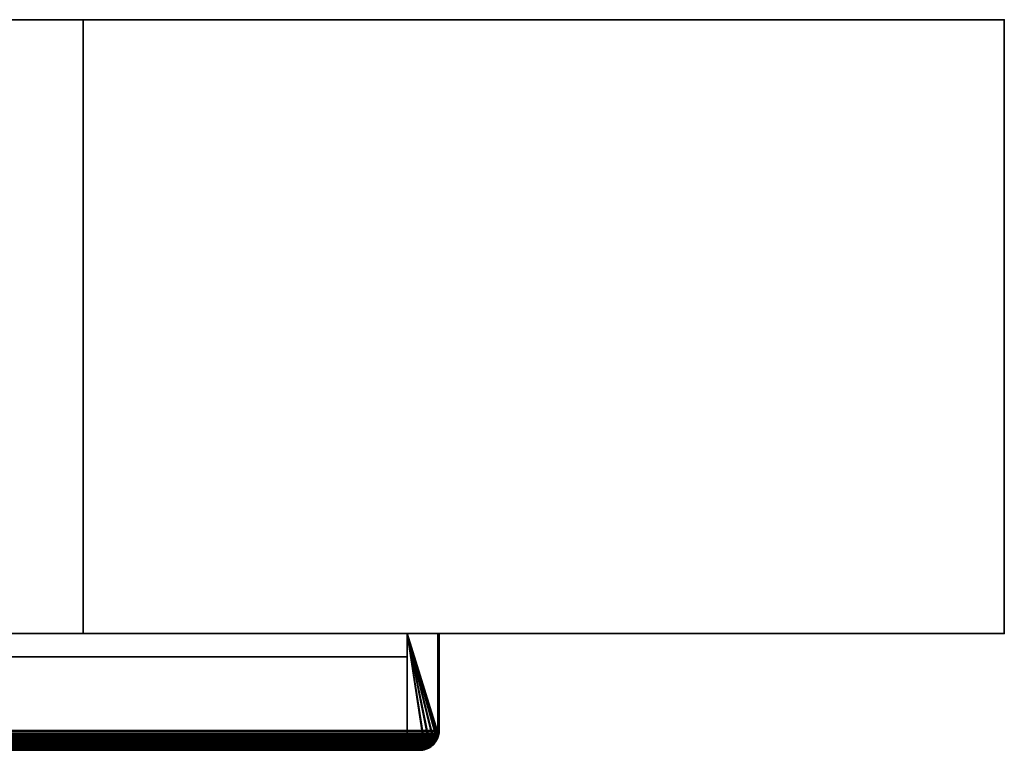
# Model space of a CAD drawing. Header units: millimetres. Extents: x -625 to 3725, y -115 to 86.
# Tile 517 of 656: x 2027 to 2187, y -33 to 86. Entities that reach past the tile are written whole.
import ezdxf

# ---------------------------------------------------------------- set-up
doc = ezdxf.new("R2010")
doc.units = ezdxf.units.MM
doc.layers.add('152', color=7, linetype='Continuous', true_color=0xffffff)

# ---------------------------------------------------------------- blocks, each defined once
blk = doc.blocks.new('UG_SURFACE_002')
at = {"layer": '152', "color": 252, "linetype": 'Continuous', "lineweight": 35}
for points in [[(813, 86, 2237), (2187, 86, 2237), (2037, 86, 2087), (963, 86, 2087)], [(2187, -14, 2237), (2187, 86, 2237), (813, 86, 2237), (813, -14, 2237)], [(963, -14, 2087), (963, 86, 2087), (2037, 86, 2087), (2037, -14, 2087)], [(2037, -14, -3), (2037, 86, -3), (2187, 86, -3), (2187, -14, -3)], [(2037, -14, 2087), (2037, 86, 2087), (2037, 86, -3), (2037, -14, -3)], [(2187, 86, 2237), (2187, 86, -3), (2037, 86, -3), (2037, 86, 2087)], [(2187, -14, -3), (2187, 86, -3), (2187, 86, 2237), (2187, -14, 2237)], [(2187, -14, 2237), (813, -14, 2237), (963, -14, 2087), (2037, -14, 2087)], [(2037, -14, 2087), (2037, -14, -3), (2187, -14, -3), (2187, -14, 2237)]]:
    blk.add_3dface(points, dxfattribs=at)
blk = doc.blocks.new('UG_SURFACE_072')
at = {"layer": '152', "color": 41, "linetype": 'Continuous', "lineweight": 35}
for points in [[(2089.75, -32.75, 2137.75), (2089.75, -17.75, 2137.75), (910.25, -17.75, 2137.75), (910.25, -32.75, 2137.75)], [(2089.75, -17.75, 2137.75), (2019.75, -17.75, 2067.75), (980.25, -17.75, 2067.75), (910.25, -17.75, 2137.75)], [(2019.75, -17.75, 2067.75), (2089.75, -17.75, 2137.75), (2089.75, -32.75, 2137.75), (2019.75, -32.75, 2067.75)], [(2019.75, -32.75, 2067.75), (2089.75, -32.75, 2137.75), (910.25, -32.75, 2137.75), (980.25, -32.75, 2067.75)]]:
    blk.add_3dface(points, dxfattribs=at)
blk = doc.blocks.new('UG_SURFACE_073')
at = {"layer": '152', "color": 14, "linetype": 'Continuous', "lineweight": 35}
for points in [[(2094.75, -14, 2142.75), (2089.75, -14, 2137.75), (910.25, -14, 2137.75), (905.25, -14, 2142.75)], [(2094.75, -29.75, 2142.75), (2094.75, -14, 2142.75), (905.25, -14, 2142.75), (905.25, -29.75, 2142.75)], [(910.25, -14, 2137.75), (2089.75, -14, 2137.75), (2089.75, -32.75, 2137.75), (910.25, -32.75, 2137.75)], [(2089.75, -14, 2137.75), (2093.39, -32.21, 2141.39), (2093.23, -32.36, 2141.23), (2092.6, -32.53, 2140.6)], [(2089.75, -14, 2137.75), (2094.52, -30.81, 2142.52), (2094.24, -31.42, 2142.24), (2094.07, -31.58, 2142.07)], [(2094.07, -31.58, 2142.07), (2093.39, -32.21, 2141.39), (2089.75, -14, 2137.75)], [(2089.75, -14, 2137.75), (2094.75, -14, 2142.75), (2094.75, -29.75, 2142.75), (2094.72, -29.98, 2142.72)], [(2094.72, -29.98, 2142.72), (2094.65, -30.53, 2142.65), (2094.52, -30.81, 2142.52), (2089.75, -14, 2137.75)], [(2092.6, -32.53, 2140.6), (2091.75, -32.75, 2139.75), (2089.75, -32.75, 2137.75), (2089.75, -14, 2137.75)], [(2094.75, -29.75, 2142.75), (905.25, -29.75, 2142.75), (905.29, -29.98, 2142.71)], [(905.29, -29.98, 2142.71), (2094.72, -29.98, 2142.72), (2094.75, -29.75, 2142.75)], [(2094.65, -30.53, 2142.65), (905.29, -29.98, 2142.71), (905.4, -30.68, 2142.6)], [(2094.65, -30.53, 2142.65), (2094.72, -29.98, 2142.72), (905.29, -29.98, 2142.71)], [(2094.65, -30.53, 2142.65), (905.4, -30.68, 2142.6), (905.47, -30.82, 2142.53)], [(905.47, -30.82, 2142.53), (2094.52, -30.81, 2142.52), (2094.65, -30.53, 2142.65)], [(2094.52, -30.81, 2142.52), (905.47, -30.82, 2142.53), (905.85, -31.55, 2142.15)], [(2094.24, -31.42, 2142.24), (2094.52, -30.81, 2142.52), (905.85, -31.55, 2142.15)], [(2094.24, -31.42, 2142.24), (905.85, -31.55, 2142.15), (905.92, -31.61, 2142.08)], [(905.92, -31.61, 2142.08), (2094.07, -31.58, 2142.07), (2094.24, -31.42, 2142.24)], [(2094.07, -31.58, 2142.07), (905.92, -31.61, 2142.08), (906.61, -32.2, 2141.39)], [(906.61, -32.2, 2141.39), (2093.39, -32.21, 2141.39), (2094.07, -31.58, 2142.07)], [(2093.39, -32.21, 2141.39), (906.61, -32.2, 2141.39), (906.81, -32.38, 2141.19)], [(2093.23, -32.36, 2141.23), (2093.39, -32.21, 2141.39), (906.81, -32.38, 2141.19)], [(2093.23, -32.36, 2141.23), (906.81, -32.38, 2141.19), (907.4, -32.53, 2140.6)], [(907.4, -32.53, 2140.6), (2092.6, -32.53, 2140.6), (2093.23, -32.36, 2141.23)], [(2092.6, -32.53, 2140.6), (907.4, -32.53, 2140.6), (908.25, -32.75, 2139.75)], [(908.25, -32.75, 2139.75), (2091.75, -32.75, 2139.75), (2092.6, -32.53, 2140.6)], [(2089.75, -32.75, 2137.75), (2091.75, -32.75, 2139.75), (908.25, -32.75, 2139.75), (910.25, -32.75, 2137.75)]]:
    blk.add_3dface(points, dxfattribs=at)
blk = doc.blocks.new('UG_SURFACE_075')
at = {"layer": '152', "color": 7, "linetype": 'Continuous', "lineweight": 35}
for points in [[(2095, -29.75, 2143), (2095, -14, 2143), (905, -14, 2143), (905, -29.75, 2143)], [(2094.75, -14, 2142.75), (905.25, -14, 2142.75), (905, -14, 2143), (2095, -14, 2143)], [(905.25, -29.75, 2142.75), (905.25, -14, 2142.75), (2094.75, -14, 2142.75), (2094.75, -29.75, 2142.75)], [(2094.75, -29.75, 2142.75), (2094.75, -14, 2142.75), (2095, -14, 2143), (2095, -29.75, 2143)], [(2094.94, -30.37, 2142.94), (905, -29.75, 2143), (905.11, -30.6, 2142.89)], [(2094.94, -30.37, 2142.94), (2095, -29.75, 2143), (905, -29.75, 2143)], [(2094.94, -30.37, 2142.94), (905.11, -30.6, 2142.89), (905.17, -30.74, 2142.83)], [(905.17, -30.74, 2142.83), (2094.82, -30.74, 2142.82), (2094.94, -30.37, 2142.94)], [(905.26, -30.01, 2142.74), (905.25, -29.75, 2142.75), (2094.75, -29.75, 2142.75)], [(905.26, -30.01, 2142.74), (2094.75, -29.75, 2142.75), (2094.7, -30.32, 2142.7)], [(905.26, -30.01, 2142.74), (2094.7, -30.32, 2142.7), (2094.52, -30.84, 2142.52)], [(2094.52, -30.84, 2142.52), (905.46, -30.85, 2142.54), (905.26, -30.01, 2142.74)], [(2094.52, -30.84, 2142.52), (2094.7, -30.32, 2142.7), (2094.94, -30.37, 2142.94), (2094.82, -30.74, 2142.82)], [(2095, -29.75, 2143), (2094.94, -30.37, 2142.94), (2094.7, -30.32, 2142.7), (2094.75, -29.75, 2142.75)], [(2094.82, -30.74, 2142.82), (905.17, -30.74, 2142.83), (905.42, -31.35, 2142.58)], [(2094.68, -31.16, 2142.68), (2094.82, -30.74, 2142.82), (905.42, -31.35, 2142.58)], [(2094.68, -31.16, 2142.68), (905.42, -31.35, 2142.58), (905.64, -31.62, 2142.36)], [(905.46, -30.85, 2142.54), (2094.52, -30.84, 2142.52), (2094.45, -31.05, 2142.45)], [(2094.45, -31.05, 2142.45), (2093.96, -31.78, 2141.96), (905.46, -30.85, 2142.54)], [(905.46, -30.87, 2142.53), (905.46, -30.85, 2142.54), (2093.96, -31.78, 2141.96)], [(2093.96, -31.78, 2141.96), (906.07, -31.82, 2141.93), (905.46, -30.87, 2142.53)], [(905.64, -31.62, 2142.36), (2094.36, -31.63, 2142.36), (2094.68, -31.16, 2142.68)], [(2094.14, -31.95, 2142.14), (905.64, -31.62, 2142.36), (906.06, -32.15, 2141.94)], [(2094.14, -31.95, 2142.14), (2094.36, -31.63, 2142.36), (905.64, -31.62, 2142.36)], [(2094.14, -31.95, 2142.14), (906.06, -32.15, 2141.94), (906.35, -32.33, 2141.65)], [(906.13, -31.86, 2141.87), (906.07, -31.82, 2141.93), (2093.96, -31.78, 2141.96)], [(2093.96, -31.78, 2141.96), (2093.86, -31.85, 2141.86), (906.13, -31.86, 2141.87)], [(907.04, -32.49, 2140.96), (906.13, -31.86, 2141.87), (2093.86, -31.85, 2141.86)], [(906.35, -32.33, 2141.65), (2093.64, -32.33, 2141.64), (2094.14, -31.95, 2142.14)], [(907.04, -32.49, 2140.96), (2093.86, -31.85, 2141.86), (2093.11, -32.42, 2141.11)], [(2093.64, -32.33, 2141.64), (2093.22, -32.65, 2141.22), (2093.11, -32.42, 2141.11), (2093.86, -31.85, 2141.86)], [(2093.86, -31.85, 2141.86), (2093.96, -31.78, 2141.96), (2094.14, -31.95, 2142.14), (2093.64, -32.33, 2141.64)], [(2093.96, -31.78, 2141.96), (2094.45, -31.05, 2142.45), (2094.68, -31.16, 2142.68), (2094.36, -31.63, 2142.36)], [(2094.36, -31.63, 2142.36), (2094.14, -31.95, 2142.14), (2093.96, -31.78, 2141.96)], [(2094.82, -30.74, 2142.82), (2094.68, -31.16, 2142.68), (2094.45, -31.05, 2142.45), (2094.52, -30.84, 2142.52)], [(2093.64, -32.33, 2141.64), (906.35, -32.33, 2141.65), (907.16, -32.81, 2140.84)], [(907.15, -32.52, 2140.85), (907.04, -32.49, 2140.96), (2093.11, -32.42, 2141.11)], [(2093.11, -32.42, 2141.11), (2092.85, -32.49, 2140.85), (907.15, -32.52, 2140.85)], [(908.24, -32.75, 2139.76), (907.15, -32.52, 2140.85), (2092.85, -32.49, 2140.85)], [(2093.22, -32.65, 2141.22), (2093.64, -32.33, 2141.64), (907.16, -32.81, 2140.84)], [(2093.22, -32.65, 2141.22), (907.16, -32.81, 2140.84), (907.25, -32.83, 2140.75)], [(907.25, -32.83, 2140.75), (2092.74, -32.76, 2140.74), (2093.22, -32.65, 2141.22)], [(2092.74, -32.76, 2140.74), (907.25, -32.83, 2140.75), (908.25, -33, 2139.75)], [(908.25, -32.75, 2139.75), (908.24, -32.75, 2139.76), (2092.85, -32.49, 2140.85)], [(2092.85, -32.49, 2140.85), (2091.75, -32.75, 2139.75), (908.25, -32.75, 2139.75)], [(2017.75, -32.75, 2065.75), (982.25, -32.75, 2065.75), (908.25, -32.75, 2139.75), (2091.75, -32.75, 2139.75)], [(908.25, -33, 2139.75), (2091.75, -33, 2139.75), (2092.74, -32.76, 2140.74)], [(2017.75, -33, 2065.75), (2091.75, -33, 2139.75), (908.25, -33, 2139.75), (982.25, -33, 2065.75)], [(2017.75, -32.75, 2065.75), (2091.75, -32.75, 2139.75), (2091.75, -33, 2139.75), (2017.75, -33, 2065.75)], [(2092.74, -32.76, 2140.74), (2091.75, -33, 2139.75), (2091.75, -32.75, 2139.75), (2092.85, -32.49, 2140.85)], [(2092.85, -32.49, 2140.85), (2093.11, -32.42, 2141.11), (2093.22, -32.65, 2141.22), (2092.74, -32.76, 2140.74)]]:
    blk.add_3dface(points, dxfattribs=at)
blk = doc.blocks.new('UG_SURFACE_077')
at = {"layer": '152', "color": 7, "linetype": 'Continuous', "lineweight": 35}
for points in [[(2014.75, -29.75, 2062.75), (2014.75, 8.25, 2062.75), (2014.5, 8.25, 2062.5), (2014.5, -29.75, 2062.5)], [(2014.5, 8.25, 2062.5), (2014.75, 8.25, 2062.75), (2014.75, 8.25, -3), (2014.5, 8.25, -3)], [(2014.5, 8.25, -3), (2014.75, 8.25, -3), (2014.75, -29.75, -3), (2014.5, -29.75, -3)], [(2014.5, 8.25, -3), (2014.5, -29.75, -3), (2014.5, -29.75, 2062.5), (2014.5, 8.25, 2062.5)], [(2014.75, 8.25, 2062.75), (2014.75, -29.75, 2062.75), (2014.75, -29.75, -3), (2014.75, 8.25, -3)], [(2094.75, -14, 2142.75), (2095, -14, 2143), (2095, -14, -3), (2094.75, -14, -3)], [(2094.75, -29.75, -3), (2094.75, -14, -3), (2095, -14, -3), (2095, -29.75, -3)], [(2094.75, -29.75, 2142.75), (2094.75, -14, 2142.75), (2094.75, -14, -3), (2094.75, -29.75, -3)], [(2095, -29.75, 2143), (2095, -14, 2143), (2094.75, -14, 2142.75), (2094.75, -29.75, 2142.75)], [(2095, -29.75, -3), (2095, -14, -3), (2095, -14, 2143), (2095, -29.75, 2143)], [(2014.75, -29.75, -3), (2014.94, -30.65, -3), (2014.69, -30.73, -3), (2014.5, -29.75, -3)], [(2014.5, -29.75, 2062.5), (2014.61, -30.6, 2062.61), (2014.8, -30.32, 2062.8), (2014.75, -29.75, 2062.75)], [(2014.61, -30.6, 2062.61), (2014.5, -29.75, -3), (2014.69, -30.73, -3)], [(2014.61, -30.6, 2062.61), (2014.5, -29.75, 2062.5), (2014.5, -29.75, -3)], [(2014.98, -30.84, 2062.98), (2014.8, -30.32, 2062.8), (2014.61, -30.6, 2062.61), (2014.76, -30.92, 2062.76)], [(2014.98, -30.85, -3), (2014.94, -30.65, -3), (2014.75, -29.75, 2062.75)], [(2014.75, -29.75, 2062.75), (2014.8, -30.32, 2062.8), (2014.98, -30.85, -3)], [(2014.94, -30.65, -3), (2014.75, -29.75, -3), (2014.75, -29.75, 2062.75)], [(2014.8, -30.32, 2062.8), (2014.98, -30.84, 2062.98), (2014.98, -30.85, -3)], [(2094.75, -29.75, -3), (2094.72, -29.91, -3), (2094.52, -30.84, 2142.52)], [(2094.52, -30.84, 2142.52), (2094.65, -30.54, 2142.65), (2094.75, -29.75, -3)], [(2094.52, -30.84, 2142.52), (2094.72, -29.91, -3), (2094.55, -30.78, -3)], [(2094.55, -30.78, -3), (2094.72, -29.91, -3), (2094.97, -29.93, -3), (2094.79, -30.86, -3)], [(2094.65, -30.54, 2142.65), (2094.75, -29.75, 2142.75), (2094.75, -29.75, -3)], [(2094.75, -29.75, 2142.75), (2094.65, -30.54, 2142.65), (2094.84, -30.76, 2142.84), (2095, -29.75, 2143)], [(2094.72, -29.91, -3), (2094.75, -29.75, -3), (2095, -29.75, -3), (2094.97, -29.93, -3)], [(2095, -29.75, 2143), (2094.78, -30.94, -3), (2094.79, -30.86, -3)], [(2094.78, -30.94, -3), (2095, -29.75, 2143), (2094.84, -30.76, 2142.84)], [(2095, -29.75, 2143), (2094.79, -30.86, -3), (2094.97, -29.93, -3)], [(2094.97, -29.93, -3), (2095, -29.75, -3), (2095, -29.75, 2143)], [(2014.69, -30.73, -3), (2014.76, -30.92, 2062.76), (2014.61, -30.6, 2062.61)], [(2014.74, -30.94, -3), (2014.69, -30.73, -3), (2014.94, -30.65, -3), (2014.98, -30.85, -3)], [(2014.69, -30.73, -3), (2014.74, -30.94, -3), (2014.76, -30.92, 2062.76)], [(2014.98, -30.85, -3), (2014.99, -30.93, -3), (2014.74, -30.99, -3), (2014.74, -30.94, -3)], [(2015.05, -31.56, 2063.05), (2014.76, -30.92, 2062.76), (2014.74, -30.94, -3)], [(2014.99, -30.93, -3), (2015.35, -31.45, -3), (2015.15, -31.59, -3), (2014.74, -30.99, -3)], [(2015.05, -31.56, 2063.05), (2014.74, -30.94, -3), (2014.74, -30.99, -3)], [(2015.49, -31.97, 2063.49), (2014.74, -30.99, -3), (2015.15, -31.59, -3)], [(2014.74, -30.99, -3), (2015.49, -31.97, 2063.49), (2015.05, -31.56, 2063.05)], [(2014.76, -30.92, 2062.76), (2015.05, -31.05, 2063.05), (2014.98, -30.84, 2062.98)], [(2015.05, -31.05, 2063.05), (2014.76, -30.92, 2062.76), (2015.05, -31.56, 2063.05)], [(2015.63, -31.87, -3), (2015.35, -31.45, -3), (2014.98, -30.84, 2062.98)], [(2014.98, -30.84, 2062.98), (2015.05, -31.05, 2063.05), (2015.63, -31.87, -3)], [(2015.35, -31.45, -3), (2014.99, -30.93, -3), (2014.98, -30.84, 2062.98)], [(2014.99, -30.93, -3), (2014.98, -30.85, -3), (2014.98, -30.84, 2062.98)], [(2015.63, -31.87, -3), (2015.05, -31.05, 2063.05), (2015.54, -31.78, 2063.54)], [(2015.05, -31.56, 2063.05), (2015.49, -31.97, 2063.49), (2015.54, -31.78, 2063.54), (2015.05, -31.05, 2063.05)], [(2015.45, -32.05, -3), (2015.15, -31.59, -3), (2015.35, -31.45, -3), (2015.63, -31.87, -3)], [(2015.15, -31.59, -3), (2015.45, -32.05, -3), (2015.49, -31.97, 2063.49)], [(2015.63, -31.87, -3), (2015.95, -32.08, -3), (2015.81, -32.28, -3), (2015.45, -32.05, -3)], [(2016.15, -32.58, 2064.15), (2015.49, -31.97, 2063.49), (2015.45, -32.05, -3)], [(2016.15, -32.58, 2064.15), (2015.45, -32.05, -3), (2015.81, -32.28, -3)], [(2015.64, -31.85, 2063.64), (2015.54, -31.78, 2063.54), (2015.49, -31.97, 2063.49)], [(2015.49, -31.97, 2063.49), (2016.15, -32.58, 2064.15), (2016.39, -32.42, 2064.39), (2015.64, -31.85, 2063.64)], [(2015.54, -31.78, 2063.54), (2015.64, -31.85, 2063.64), (2015.63, -31.87, -3)], [(2015.95, -32.08, -3), (2015.63, -31.87, -3), (2015.64, -31.85, 2063.64)], [(2016.65, -32.54, -3), (2015.95, -32.08, -3), (2015.64, -31.85, 2063.64)], [(2015.64, -31.85, 2063.64), (2016.39, -32.42, 2064.39), (2016.65, -32.54, -3)], [(2092.85, -32.52, 2140.85), (2093.77, -31.97, 2141.77), (2093.45, -32.15, -3)], [(2093.31, -32.6, 2141.31), (2094.02, -31.98, 2142.02), (2093.77, -31.97, 2141.77), (2092.85, -32.52, 2140.85)], [(2094.05, -32.05, -3), (2094.02, -31.98, 2142.02), (2093.31, -32.6, 2141.31)], [(2093.31, -32.6, 2141.31), (2093.59, -32.35, -3), (2094.05, -32.05, -3)], [(2093.87, -31.87, -3), (2093.45, -32.15, -3), (2093.77, -31.97, 2141.77)], [(2094.05, -32.05, -3), (2093.59, -32.35, -3), (2093.45, -32.15, -3), (2093.87, -31.87, -3)], [(2093.77, -31.97, 2141.77), (2093.86, -31.85, 2141.86), (2093.87, -31.87, -3)], [(2093.86, -31.85, 2141.86), (2093.77, -31.97, 2141.77), (2094.02, -31.98, 2142.02)], [(2094.54, -30.85, -3), (2094.08, -31.55, -3), (2093.86, -31.85, 2141.86)], [(2093.86, -31.85, 2141.86), (2094.36, -31.22, 2142.36), (2094.54, -30.85, -3)], [(2094.02, -31.98, 2142.02), (2094.35, -31.7, 2142.35), (2094.36, -31.22, 2142.36), (2093.86, -31.85, 2141.86)], [(2094.08, -31.55, -3), (2093.87, -31.87, -3), (2093.86, -31.85, 2141.86)], [(2093.87, -31.87, -3), (2094.08, -31.55, -3), (2094.28, -31.7, -3), (2094.05, -32.05, -3)], [(2094.28, -31.7, -3), (2094.35, -31.7, 2142.35), (2094.02, -31.98, 2142.02)], [(2094.02, -31.98, 2142.02), (2094.05, -32.05, -3), (2094.28, -31.7, -3)], [(2094.77, -30.95, -3), (2094.28, -31.7, -3), (2094.08, -31.55, -3), (2094.54, -30.85, -3)], [(2094.35, -31.7, 2142.35), (2094.28, -31.7, -3), (2094.77, -30.95, -3)], [(2094.52, -30.84, 2142.52), (2094.36, -31.22, 2142.36), (2094.35, -31.7, 2142.35), (2094.75, -30.93, 2142.75)], [(2094.77, -30.95, -3), (2094.75, -30.93, 2142.75), (2094.35, -31.7, 2142.35)], [(2094.36, -31.22, 2142.36), (2094.52, -30.84, 2142.52), (2094.54, -30.85, -3)], [(2094.75, -30.93, 2142.75), (2094.84, -30.76, 2142.84), (2094.65, -30.54, 2142.65), (2094.52, -30.84, 2142.52)], [(2094.55, -30.78, -3), (2094.54, -30.85, -3), (2094.52, -30.84, 2142.52)], [(2094.54, -30.85, -3), (2094.54, -30.85, -3), (2094.52, -30.84, 2142.52)], [(2094.54, -30.85, -3), (2094.55, -30.78, -3), (2094.79, -30.86, -3), (2094.78, -30.94, -3)], [(2094.54, -30.85, -3), (2094.54, -30.85, -3), (2094.78, -30.94, -3), (2094.77, -30.95, -3)], [(2094.78, -30.94, -3), (2094.84, -30.76, 2142.84), (2094.75, -30.93, 2142.75)], [(2094.75, -30.93, 2142.75), (2094.77, -30.95, -3), (2094.78, -30.94, -3)], [(2016.55, -32.77, -3), (2015.81, -32.28, -3), (2015.95, -32.08, -3), (2016.65, -32.54, -3)], [(2015.81, -32.28, -3), (2016.56, -32.69, 2064.56), (2016.15, -32.58, 2064.15)], [(2015.81, -32.28, -3), (2016.55, -32.77, -3), (2016.56, -32.69, 2064.56)], [(2016.65, -32.49, 2064.65), (2016.39, -32.42, 2064.39), (2016.15, -32.58, 2064.15), (2016.56, -32.69, 2064.56)], [(2016.39, -32.42, 2064.39), (2016.65, -32.49, 2064.65), (2016.65, -32.54, -3)], [(2016.65, -32.54, -3), (2016.56, -32.78, -3), (2016.55, -32.77, -3)], [(2016.65, -32.54, -3), (2016.65, -32.54, -3), (2016.55, -32.77, -3)], [(2016.56, -32.69, 2064.56), (2016.55, -32.77, -3), (2016.56, -32.78, -3)], [(2016.56, -32.69, 2064.56), (2017.75, -33, 2065.75), (2017.75, -32.75, 2065.75), (2016.65, -32.49, 2064.65)], [(2016.65, -32.54, -3), (2016.72, -32.55, -3), (2016.64, -32.79, -3), (2016.56, -32.78, -3)], [(2016.64, -32.79, -3), (2017.75, -33, 2065.75), (2016.56, -32.69, 2064.56)], [(2016.56, -32.69, 2064.56), (2016.56, -32.78, -3), (2016.64, -32.79, -3)], [(2016.72, -32.55, -3), (2017.59, -32.72, -3), (2017.57, -32.97, -3), (2016.64, -32.79, -3)], [(2017.75, -33, 2065.75), (2016.64, -32.79, -3), (2017.57, -32.97, -3)], [(2016.65, -32.49, 2064.65), (2016.72, -32.55, -3), (2016.65, -32.54, -3)], [(2016.65, -32.49, 2064.65), (2017.59, -32.72, -3), (2016.72, -32.55, -3)], [(2016.65, -32.54, -3), (2016.65, -32.54, -3), (2016.65, -32.49, 2064.65)], [(2017.75, -32.75, -3), (2017.59, -32.72, -3), (2016.65, -32.49, 2064.65)], [(2016.65, -32.49, 2064.65), (2017.75, -32.75, 2065.75), (2017.75, -32.75, -3)], [(2017.59, -32.72, -3), (2017.75, -32.75, -3), (2017.75, -33, -3), (2017.57, -32.97, -3)], [(2017.57, -32.97, -3), (2017.75, -33, -3), (2017.75, -33, 2065.75)], [(2017.75, -32.75, 2065.75), (2091.75, -32.75, 2139.75), (2091.75, -32.75, -3), (2017.75, -32.75, -3)], [(2017.75, -32.75, -3), (2091.75, -32.75, -3), (2091.75, -33, -3), (2017.75, -33, -3)], [(2091.75, -32.75, 2139.75), (2017.75, -32.75, 2065.75), (2017.75, -33, 2065.75), (2091.75, -33, 2139.75)], [(2017.75, -33, 2065.75), (2017.75, -33, -3), (2091.75, -33, -3), (2091.75, -33, 2139.75)], [(2092.65, -32.56, -3), (2091.75, -32.75, -3), (2091.75, -32.75, 2139.75)], [(2091.75, -32.75, 2139.75), (2092.76, -32.58, 2140.76), (2092.65, -32.56, -3)], [(2091.75, -32.75, -3), (2092.65, -32.56, -3), (2092.73, -32.81, -3), (2091.75, -33, -3)], [(2091.75, -33, 2139.75), (2092.94, -32.7, 2140.94), (2092.76, -32.58, 2140.76), (2091.75, -32.75, 2139.75)], [(2092.73, -32.81, -3), (2092.94, -32.7, 2140.94), (2091.75, -33, 2139.75)], [(2091.75, -33, 2139.75), (2091.75, -33, -3), (2092.73, -32.81, -3)], [(2092.85, -32.52, -3), (2092.65, -32.56, -3), (2092.76, -32.58, 2140.76)], [(2092.94, -32.76, -3), (2092.73, -32.81, -3), (2092.65, -32.56, -3), (2092.85, -32.52, -3)], [(2092.73, -32.81, -3), (2092.94, -32.76, -3), (2092.94, -32.7, 2140.94)], [(2092.76, -32.58, 2140.76), (2092.85, -32.52, 2140.85), (2092.85, -32.52, -3)], [(2092.85, -32.52, 2140.85), (2092.76, -32.58, 2140.76), (2092.94, -32.7, 2140.94)], [(2093.45, -32.15, -3), (2092.93, -32.51, -3), (2092.85, -32.52, 2140.85)], [(2092.93, -32.51, -3), (2092.85, -32.52, -3), (2092.85, -32.52, 2140.85)], [(2092.85, -32.52, -3), (2092.93, -32.51, -3), (2092.99, -32.76, -3), (2092.94, -32.76, -3)], [(2092.85, -32.52, 2140.85), (2092.94, -32.7, 2140.94), (2093.31, -32.6, 2141.31)], [(2092.93, -32.51, -3), (2093.45, -32.15, -3), (2093.59, -32.35, -3), (2092.99, -32.76, -3)], [(2092.99, -32.76, -3), (2093.31, -32.6, 2141.31), (2092.94, -32.7, 2140.94)], [(2092.94, -32.7, 2140.94), (2092.94, -32.76, -3), (2092.99, -32.76, -3)], [(2092.99, -32.76, -3), (2093.59, -32.35, -3), (2093.31, -32.6, 2141.31)]]:
    blk.add_3dface(points, dxfattribs=at)
blk = doc.blocks.new('UG_SURFACE_078')
at = {"layer": '152', "color": 41, "linetype": 'Continuous', "lineweight": 35}
for points in [[(2089.75, -17.75, 2137.75), (2089.75, -17.75, -3), (2019.75, -17.75, -3), (2019.75, -17.75, 2067.75)], [(2019.75, -17.75, -3), (2019.75, -32.75, -3), (2019.75, -32.75, 2067.75), (2019.75, -17.75, 2067.75)], [(2089.75, -32.75, -3), (2019.75, -32.75, -3), (2019.75, -17.75, -3), (2089.75, -17.75, -3)], [(2019.75, -32.75, 2067.75), (2089.75, -32.75, 2137.75), (2089.75, -17.75, 2137.75), (2019.75, -17.75, 2067.75)], [(2089.75, -32.75, -3), (2089.75, -17.75, -3), (2089.75, -17.75, 2137.75), (2089.75, -32.75, 2137.75)], [(2019.75, -32.75, 2067.75), (2019.75, -32.75, -3), (2089.75, -32.75, -3), (2089.75, -32.75, 2137.75)]]:
    blk.add_3dface(points, dxfattribs=at)
blk = doc.blocks.new('UG_SURFACE_079')
at = {"layer": '152', "color": 14, "linetype": 'Continuous', "lineweight": 35}
for points in [[(2089.75, -14, 2137.75), (2089.75, -14, -3), (2089.75, -32.75, -3), (2089.75, -32.75, 2137.75)], [(2089.75, -14, -3), (2093.5, -32.12, -3), (2092.9, -32.52, -3), (2092.7, -32.56, -3)], [(2089.75, -14, -3), (2094.75, -14, -3), (2094.75, -29.75, -3), (2094.71, -29.93, -3)], [(2089.75, -14, -3), (2094.12, -31.5, -3), (2093.87, -31.87, -3), (2093.5, -32.12, -3)], [(2094.71, -29.93, -3), (2094.56, -30.72, -3), (2089.75, -14, -3)], [(2094.56, -30.72, -3), (2094.52, -30.9, -3), (2094.12, -31.5, -3), (2089.75, -14, -3)], [(2092.7, -32.56, -3), (2091.75, -32.75, -3), (2089.75, -32.75, -3), (2089.75, -14, -3)], [(2089.75, -14, 2137.75), (2094.58, -30.72, 2142.58), (2094.6, -30.68, 2142.6), (2094.72, -29.93, 2142.72)], [(2089.75, -14, 2137.75), (2089.75, -32.75, 2137.75), (2091.75, -32.75, 2139.75), (2092.69, -32.51, 2140.69)], [(2089.75, -14, 2137.75), (2094.16, -31.53, 2142.16), (2094.58, -30.72, 2142.58)], [(2092.69, -32.51, 2140.69), (2093.19, -32.38, 2141.19), (2093.51, -32.1, 2141.51), (2089.75, -14, 2137.75)], [(2093.51, -32.1, 2141.51), (2094.15, -31.55, 2142.15), (2094.16, -31.53, 2142.16), (2089.75, -14, 2137.75)], [(2094.72, -29.93, 2142.72), (2094.75, -29.75, 2142.75), (2094.75, -14, 2142.75), (2089.75, -14, 2137.75)], [(2094.75, -14, 2142.75), (2094.75, -14, -3), (2089.75, -14, -3), (2089.75, -14, 2137.75)], [(2094.75, -29.75, -3), (2094.75, -14, -3), (2094.75, -14, 2142.75), (2094.75, -29.75, 2142.75)], [(2094.58, -30.72, 2142.58), (2094.56, -30.72, -3), (2094.71, -29.93, -3)], [(2094.71, -29.93, -3), (2094.6, -30.68, 2142.6), (2094.58, -30.72, 2142.58)], [(2094.71, -29.93, -3), (2094.72, -29.93, 2142.72), (2094.6, -30.68, 2142.6)], [(2094.72, -29.93, 2142.72), (2094.71, -29.93, -3), (2094.75, -29.75, -3)], [(2094.75, -29.75, -3), (2094.75, -29.75, 2142.75), (2094.72, -29.93, 2142.72)], [(2093.51, -32.1, 2141.51), (2093.5, -32.12, -3), (2093.87, -31.87, -3)], [(2094.12, -31.5, -3), (2094.15, -31.55, 2142.15), (2093.51, -32.1, 2141.51)], [(2093.51, -32.1, 2141.51), (2093.87, -31.87, -3), (2094.12, -31.5, -3)], [(2094.16, -31.53, 2142.16), (2094.12, -31.5, -3), (2094.52, -30.9, -3)], [(2094.12, -31.5, -3), (2094.16, -31.53, 2142.16), (2094.15, -31.55, 2142.15)], [(2094.52, -30.9, -3), (2094.58, -30.72, 2142.58), (2094.16, -31.53, 2142.16)], [(2094.52, -30.9, -3), (2094.56, -30.72, -3), (2094.58, -30.72, 2142.58)], [(2089.75, -32.75, 2137.75), (2089.75, -32.75, -3), (2091.75, -32.75, -3), (2091.75, -32.75, 2139.75)], [(2092.7, -32.56, -3), (2092.69, -32.51, 2140.69), (2091.75, -32.75, 2139.75)], [(2091.75, -32.75, 2139.75), (2091.75, -32.75, -3), (2092.7, -32.56, -3)], [(2093.5, -32.12, -3), (2093.19, -32.38, 2141.19), (2092.69, -32.51, 2140.69)], [(2092.69, -32.51, 2140.69), (2092.9, -32.52, -3), (2093.5, -32.12, -3)], [(2092.69, -32.51, 2140.69), (2092.7, -32.56, -3), (2092.9, -32.52, -3)], [(2093.5, -32.12, -3), (2093.51, -32.1, 2141.51), (2093.19, -32.38, 2141.19)]]:
    blk.add_3dface(points, dxfattribs=at)

msp = doc.modelspace()

# ---------------------------------------------------------------- linework, layer by layer
at = {"layer": '152', "color": 251, "linetype": 'Continuous', "lineweight": -3, "true_color": 0x636466}
for p, q in [((2187, 86, 2237), (813, 86, 2237)), ((963, 86, 2087), (2037, 86, 2087)), ((2037, 86, 2087), (2037, 86, -3)), ((2037, 86, 2087), (2037, -14, 2087)), ((2037, 86, -3), (2187, 86, -3)), ((2037, 86, -3), (2037, -14, -3)), ((2187, 86, -3), (2187, -14, -3)), ((2187, 86, 2237), (2187, -14, 2237)), ((2187, 86, -3), (2187, 86, 2237)), ((2187, -14, 2237), (813, -14, 2237)), ((2095, -14, 2143), (905, -14, 2143)), ((2094.75, -14, 2142.75), (905.25, -14, 2142.75)), ((2094.75, -14, 2142.75), (905.25, -14, 2142.75)), ((2089.75, -14, 2137.75), (910.25, -14, 2137.75)), ((963, -14, 2087), (2037, -14, 2087)), ((2037, -14, 2087), (2037, -14, -3)), ((2037, -14, -3), (2187, -14, -3)), ((2089.75, -14, 2137.75), (2089.75, -32.75, 2137.75)), ((2089.75, -14, -3), (2094.75, -14, -3)), ((2089.75, -14, -3), (2089.75, -14, 2137.75)), ((2089.75, -14, 2137.75), (2089.75, -32.75, 2137.75)), ((2089.75, -14, -3), (2089.75, -32.75, -3)), ((2094.75, -14, 2142.75), (2089.75, -14, 2137.75)), ((2089.75, -14, 2137.75), (2094.75, -14, 2142.75)), ((2094.75, -29.75, 2142.75), (2094.75, -14, 2142.75)), ((2094.75, -29.75, 2142.75), (2094.75, -14, 2142.75)), ((2094.75, -14, -3), (2094.75, -14, 2142.75)), ((2094.75, -29.75, -3), (2094.75, -14, -3)), ((2094.75, -29.75, 2142.75), (2094.75, -14, 2142.75)), ((2094.75, -29.75, -3), (2094.75, -14, -3)), ((2094.75, -14, -3), (2094.75, -14, 2142.75)), ((2095, -14, 2143), (2094.75, -14, 2142.75)), ((2094.75, -29.75, 2142.75), (2094.75, -14, 2142.75)), ((2094.75, -14, 2142.75), (2095, -14, 2143)), ((2095, -14, -3), (2094.75, -14, -3)), ((2095, -14, -3), (2095, -14, 2143)), ((2095, -29.75, 2143), (2095, -14, 2143)), ((2095, -29.75, 2143), (2095, -14, 2143)), ((2095, -29.75, -3), (2095, -14, -3)), ((2187, -14, -3), (2187, -14, 2237)), ((2089.75, -17.75, 2137.75), (910.25, -17.75, 2137.75)), ((2089.75, -17.75, 2137.75), (2019.75, -17.75, 2067.75)), ((2019.75, -17.75, 2067.75), (2089.75, -17.75, 2137.75)), ((2019.75, -17.75, -3), (2089.75, -17.75, -3)), ((2089.75, -32.75, 2137.75), (2089.75, -17.75, 2137.75)), ((2089.75, -32.75, -3), (2089.75, -17.75, -3)), ((2089.75, -32.75, 2137.75), (2089.75, -17.75, 2137.75)), ((2089.75, -17.75, -3), (2089.75, -17.75, 2137.75)), ((2095, -29.75, 2143), (905, -29.75, 2143)), ((2094.75, -29.75, 2142.75), (905.25, -29.75, 2142.75)), ((2094.75, -29.75, -3), (2094.75, -29.75, 2142.75)), ((2095, -29.75, -3), (2095, -29.75, 2143)), ((2091.75, -32.75, 2139.75), (908.25, -32.75, 2139.75)), ((2091.75, -32.75, 2139.75), (908.25, -32.75, 2139.75)), ((2091.75, -33, 2139.75), (908.25, -33, 2139.75)), ((2089.75, -32.75, 2137.75), (910.25, -32.75, 2137.75)), ((2089.75, -32.75, 2137.75), (910.25, -32.75, 2137.75)), ((2091.75, -32.75, 2139.75), (2017.75, -32.75, 2065.75)), ((2017.75, -32.75, -3), (2091.75, -32.75, -3)), ((2017.75, -32.75, 2065.75), (2091.75, -32.75, 2139.75)), ((2017.75, -33, -3), (2091.75, -33, -3)), ((2091.75, -33, 2139.75), (2017.75, -33, 2065.75)), ((2017.75, -33, 2065.75), (2091.75, -33, 2139.75)), ((2089.75, -32.75, -3), (2019.75, -32.75, -3)), ((2019.75, -32.75, 2067.75), (2089.75, -32.75, 2137.75)), ((2089.75, -32.75, 2137.75), (2019.75, -32.75, 2067.75)), ((2089.75, -32.75, -3), (2089.75, -32.75, 2137.75)), ((2091.75, -32.75, 2139.75), (2089.75, -32.75, 2137.75)), ((2089.75, -32.75, 2137.75), (2091.75, -32.75, 2139.75)), ((2091.75, -32.75, -3), (2089.75, -32.75, -3)), ((2089.75, -32.75, -3), (2089.75, -32.75, 2137.75)), ((2091.75, -32.75, -3), (2091.75, -32.75, 2139.75)), ((2091.75, -32.75, -3), (2091.75, -32.75, 2139.75)), ((2091.75, -33, -3), (2091.75, -33, 2139.75))]:
    msp.add_line(p, q, dxfattribs=at)
msp.add_arc((2091.75, -29.75, -3), 3, 270, 0, dxfattribs=at)
for points, degree in [([(2094.75, -29.75, 2142.75), (1698.25, -29.75, 2142.75), (1301.75, -29.75, 2142.75), (905.25, -29.75, 2142.75)], 3), ([(2094.75, -29.75, -3), (2094.75, -29.75, 712.25), (2094.75, -29.75, 1427.5), (2094.75, -29.75, 2142.75)], 3), ([(2095, -29.75, -3), (2094.75, -29.75, -3)], 1), ([(2091.75, -33, -3), (2091.75, -32.75, -3)], 1)]:
    msp.add_open_spline(points, degree=degree, dxfattribs=at)
for points in [[(2091.75, -32.75, 2139.75), (2094.75, -32.75, 2142.75), (2094.75, -29.75, 2142.75)], [(2094.75, -29.75, 2142.75), (2094.75, -32.75, 2142.75), (2091.75, -32.75, 2139.75)], [(2091.75, -33, -3), (2095, -33, -3), (2095, -29.75, -3)], [(2095, -29.75, 2143), (2095, -33, 2143), (2091.75, -33, 2139.75)]]:
    msp.add_rational_spline(points, [1, 0.707106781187, 1], degree=2, dxfattribs=at)
for points, knots in [([(2091.75, -32.75, 2139.75), (2092.43, -32.75, 2140.43), (2093.1, -32.53, 2141.1), (2093.97, -31.8, 2141.97), (2094.24, -31.49, 2142.24), (2094.63, -30.7, 2142.63), (2094.75, -30.23, 2142.75), (2094.75, -29.75, 2142.75)], [0, 0, 0, 0, 0.5, 0.5, 0.75, 0.75, 1, 1, 1, 1]), ([(2094.75, -29.75, 2142.75), (2094.75, -30.23, 2142.75), (2094.63, -30.7, 2142.63), (2094.24, -31.48, 2142.24), (2093.98, -31.8, 2141.98), (2093.1, -32.53, 2141.1), (2092.43, -32.75, 2140.43), (2091.75, -32.75, 2139.75)], [0, 0, 0, 0, 0.25, 0.25, 0.5, 0.5, 1, 1, 1, 1]), ([(2091.75, -32.75, -3), (2092.54, -32.75, -3), (2093.32, -32.43, -3), (2094.43, -31.32, -3), (2094.75, -30.54, -3), (2094.75, -29.75, -3)], [0, 0, 0, 0, 0.5, 0.5, 1, 1, 1, 1]), ([(2091.75, -33, 2139.75), (2092.49, -33, 2140.49), (2093.22, -32.76, 2141.22), (2094.16, -31.97, 2142.16), (2094.44, -31.63, 2142.44), (2094.87, -30.78, 2142.87), (2095, -30.27, 2143), (2095, -29.75, 2143)], [0, 0, 0, 0, 0.5, 0.5, 0.75, 0.75, 1, 1, 1, 1])]:
    msp.add_open_spline(points, degree=3, knots=knots, dxfattribs=at)

# ---------------------------------------------------------------- block references
for name in ['UG_SURFACE_002', 'UG_SURFACE_075', 'UG_SURFACE_077', 'UG_SURFACE_073', 'UG_SURFACE_079', 'UG_SURFACE_072', 'UG_SURFACE_078']:
    msp.add_blockref(name, (0, 0), dxfattribs=at)

doc.saveas('drawing.dxf')
